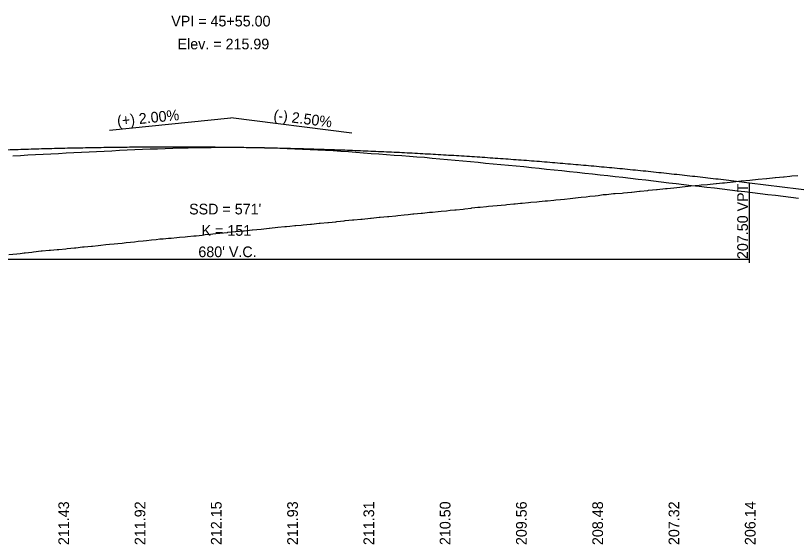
# Model space of a CAD drawing. Extents: x 1838386 to 1955906, y 719739 to 834437.
# Drawn here: x 1881077 to 1881589, y 820601 to 820947 of the extents above; entities that cross this region are included whole.
import ezdxf

# ---------------------------------------------------------------- set-up
doc = ezdxf.new("R2010")
doc.units = 0
for name, color, linetype in [('RD_DDB_GradeTX', 7, 'Continuous'), ('RD_DDB_Profile_EX', 7, 'Continuous'), ('RD_DDB_Profile_Lbl', 7, 'Continuous'), ('RD_DDB_Profile_PR', 7, 'Continuous'), ('RD_DDB_StripGrade', 7, 'Continuous'), ('RD_DDB_VCLbl', 7, 'Continuous'), ('RD_Sketch1', 7, 'Continuous')]:
    doc.layers.add(name, color=color, linetype=linetype)

msp = doc.modelspace()

# ---------------------------------------------------------------- linework, layer by layer
at = {"layer": 'RD_DDB_GradeTX'}
for p in [(1881138.48, 820872.1), (1881297.46, 820870.14)]:
    msp.add_line(p, (1881218.08, 820880.06), dxfattribs=at)
at = {"layer": 'RD_DDB_Profile_EX'}
for points in [[(1881075.15, 820855.23), (1881080.15, 820855.49), (1881085.15, 820855.81), (1881090.15, 820856.14), (1881095.15, 820856.42), (1881100.15, 820856.65), (1881105.15, 820856.88), (1881110.15, 820857.13), (1881115.15, 820857.39), (1881120.15, 820857.66), (1881125.15, 820857.93), (1881130.15, 820858.18), (1881135.15, 820858.41), (1881140.15, 820858.64), (1881145.15, 820858.96), (1881150.15, 820859.17), (1881155.15, 820859.37), (1881160.15, 820859.59), (1881165.15, 820859.8), (1881170.15, 820859.94), (1881175.15, 820860.05), (1881180.15, 820860.22), (1881185.15, 820860.46), (1881190.15, 820860.59), (1881195.15, 820860.67), (1881200.15, 820860.74), (1881205.15, 820860.79), (1881210.15, 820860.84), (1881215.15, 820860.88), (1881220.15, 820860.92), (1881225.15, 820860.88), (1881230.15, 820860.81), (1881235.15, 820860.74), (1881240.15, 820860.63), (1881245.15, 820860.47), (1881250.15, 820860.31), (1881255.15, 820860.1), (1881260.15, 820859.89), (1881265.15, 820859.67), (1881270.15, 820859.44), (1881275.15, 820859.21), (1881280.15, 820858.98), (1881285.15, 820858.7), (1881290.15, 820858.37), (1881295.15, 820858.03), (1881300.15, 820857.65), (1881305.15, 820857.27), (1881310.15, 820856.89), (1881315.15, 820856.51), (1881320.15, 820856.14), (1881325.15, 820855.8), (1881330.15, 820855.46), (1881335.15, 820855.07), (1881340.15, 820854.69), (1881345.15, 820854.3), (1881350.15, 820853.8), (1881355.15, 820853.29), (1881360.15, 820852.86), (1881365.15, 820852.43), (1881370.15, 820852.01), (1881375.15, 820851.59), (1881380.15, 820851.1), (1881385.15, 820850.55), (1881390.15, 820850.05)], [(1881390.15, 820850.05), (1881395.15, 820849.59), (1881400.15, 820849.12), (1881405.15, 820848.64), (1881410.15, 820848.19), (1881415.15, 820847.7), (1881420.15, 820847.18), (1881425.15, 820846.6), (1881430.15, 820846.02), (1881435.15, 820845.56), (1881440.15, 820845.08), (1881445.15, 820844.51), (1881450.15, 820843.94), (1881455.15, 820843.39), (1881460.15, 820842.86), (1881465.15, 820842.31), (1881470.15, 820841.76), (1881475.15, 820841.22), (1881480.15, 820840.63), (1881485.15, 820840.02), (1881490.15, 820839.46), (1881495.15, 820838.88), (1881500.15, 820838.26), (1881505.15, 820837.67), (1881510.15, 820837.08), (1881515.15, 820836.45), (1881520.15, 820835.87), (1881525.15, 820835.33), (1881530.15, 820834.74), (1881535.15, 820834.19), (1881540.15, 820833.61), (1881545.15, 820832.97), (1881550.15, 820832.37), (1881555.15, 820831.8), (1881560.15, 820831.2), (1881565.15, 820830.58), (1881570.15, 820829.99), (1881575.15, 820829.45), (1881580.15, 820828.83), (1881585.15, 820828.15), (1881590.15, 820827.57)]]:
    msp.add_lwpolyline(points, dxfattribs=at)
at = {"layer": 'RD_DDB_Profile_PR'}
msp.add_line((1881558.08, 820837.6), (1882275.08, 820748.07), dxfattribs=at)
msp.add_spline([(1880878.08, 820846.1), (1880891.68, 820847.42), (1880905.28, 820848.69), (1880918.88, 820849.9), (1880932.48, 820851.04), (1880946.08, 820852.12), (1880959.68, 820853.15), (1880973.28, 820854.11), (1880986.88, 820855.01), (1881000.48, 820855.85), (1881014.08, 820856.62), (1881027.68, 820857.34), (1881041.28, 820858), (1881054.88, 820858.59), (1881068.48, 820859.12), (1881082.08, 820859.59), (1881095.68, 820860.01), (1881109.28, 820860.36), (1881122.88, 820860.64), (1881136.48, 820860.87), (1881150.08, 820861.04), (1881163.68, 820861.14), (1881177.28, 820861.19), (1881190.88, 820861.17), (1881204.48, 820861.09), (1881218.08, 820860.95), (1881231.68, 820860.75), (1881245.28, 820860.49), (1881258.88, 820860.17), (1881272.48, 820859.78), (1881286.08, 820859.34), (1881299.68, 820858.83), (1881313.28, 820858.26), (1881326.88, 820857.64), (1881340.48, 820856.95), (1881354.08, 820856.2), (1881367.68, 820855.38), (1881381.28, 820854.51), (1881394.88, 820853.58), (1881408.48, 820852.58), (1881422.08, 820851.53), (1881435.68, 820850.41), (1881449.28, 820849.23), (1881462.88, 820847.99), (1881476.48, 820846.69), (1881490.08, 820845.33), (1881503.68, 820843.9), (1881517.28, 820842.42), (1881530.88, 820840.88), (1881544.48, 820839.27), (1881558.08, 820837.6)], degree=3, dxfattribs=at)
at = {"layer": 'RD_DDB_VCLbl'}
for p, q in [((1881558.08, 820785.1), (1881558.08, 820837.6)), ((1880878.08, 820787.6), (1881558.08, 820787.6))]:
    msp.add_line(p, q, dxfattribs=at)
at = {"layer": 'RD_Sketch1'}
msp.add_lwpolyline([(1881072.6, 820790.57), (1881077.77, 820791.1), (1881079.99, 820791.32), (1881082.67, 820791.64), (1881083.28, 820791.71), (1881087.58, 820792.2), (1881088.79, 820792.34), (1881093.78, 820792.93), (1881094.34, 820792.98), (1881099.06, 820793.45), (1881099.89, 820793.52), (1881104.3, 820793.87), (1881105.4, 820793.96), (1881109.86, 820794.36), (1881110.9, 820794.47), (1881115.57, 820794.95), (1881116.42, 820795.04), (1881120.99, 820795.53), (1881121.97, 820795.61), (1881126.75, 820796.03), (1881127.47, 820796.11), (1881131.14, 820796.51), (1881132.99, 820796.71), (1881136.28, 820797.07), (1881138.53, 820797.28), (1881141.55, 820797.56), (1881144.05, 820797.81), (1881146.93, 820798.1), (1881149.56, 820798.39), (1881152.39, 820798.7), (1881155.08, 820799), (1881157.27, 820799.25), (1881160.61, 820799.6), (1881162.88, 820799.83), (1881166.13, 820800.19), (1881169.2, 820800.53), (1881171.67, 820800.76), (1881173.76, 820800.96), (1881177.21, 820801.25), (1881178.92, 820801.39), (1881182.73, 820801.72), (1881184.44, 820801.86), (1881188.24, 820802.23), (1881189.75, 820802.37), (1881193.76, 820802.77), (1881195.31, 820802.92), (1881199.27, 820803.36), (1881201.36, 820803.6), (1881204.79, 820803.98), (1881206.34, 820804.15), (1881210.32, 820804.56), (1881210.88, 820804.62), (1881215.85, 820805.11), (1881216.15, 820805.14), (1881221.21, 820805.6), (1881221.37, 820805.62), (1881226.45, 820806.12), (1881226.9, 820806.16), (1881232.11, 820806.66), (1881232.42, 820806.7), (1881237.94, 820807.24), (1881238.06, 820807.25), (1881243.2, 820807.85), (1881243.45, 820807.88), (1881248.92, 820808.49), (1881248.99, 820808.5), (1881253.59, 820808.94), (1881254.51, 820809.03), (1881256.75, 820809.27), (1881260.05, 820809.54), (1881260.79, 820809.6), (1881264.33, 820809.91), (1881265.56, 820810.03), (1881270.38, 820810.5), (1881271.09, 820810.57), (1881276.07, 820811.05), (1881276.61, 820811.1), (1881281.65, 820811.59), (1881282.13, 820811.64), (1881287.01, 820812.1), (1881287.64, 820812.17), (1881292.38, 820812.68), (1881293.17, 820812.77), (1881297.8, 820813.25), (1881298.72, 820813.32), (1881303.32, 820813.68), (1881304.21, 820813.78), (1881309.73, 820814.4), (1881310.09, 820814.44), (1881315.26, 820814.98), (1881315.92, 820815.05), (1881320.81, 820815.47), (1881321.68, 820815.55), (1881326.31, 820816.02), (1881327.62, 820816.15), (1881331.83, 820816.6), (1881334.35, 820816.86), (1881337.35, 820817.18), (1881338.12, 820817.26), (1881342.89, 820817.72), (1881343.67, 820817.79), (1881348.41, 820818.25), (1881350.29, 820818.43), (1881353.94, 820818.77), (1881355.9, 820818.95), (1881359.45, 820819.31), (1881361.85, 820819.55), (1881364.99, 820819.83), (1881365.85, 820819.91), (1881370.5, 820820.39), (1881371.42, 820820.48), (1881375.59, 820821.02), (1881376, 820821.07), (1881380.11, 820821.54), (1881381.54, 820821.69), (1881385.64, 820822.13), (1881387.11, 820822.23), (1881389.77, 820822.41), (1881392.62, 820822.64), (1881395.32, 820822.86), (1881398.09, 820823.19), (1881398.94, 820823.29), (1881403.65, 820823.74), (1881404.41, 820823.81), (1881408.1, 820824.2), (1881409.18, 820824.3), (1881413.21, 820824.65), (1881414.69, 820824.79), (1881418.71, 820825.19), (1881420.22, 820825.33), (1881424.08, 820825.68), (1881425.72, 820825.86), (1881429.79, 820826.3), (1881431.27, 820826.43), (1881434.12, 820826.68), (1881436.78, 820826.95), (1881440.56, 820827.34), (1881442.28, 820827.54), (1881445.87, 820827.96), (1881447.82, 820828.16), (1881451.1, 820828.49), (1881453.35, 820828.72), (1881456.85, 820829.08), (1881458.83, 820829.34), (1881462.28, 820829.81), (1881464.39, 820830.02), (1881469.06, 820830.5), (1881469.96, 820830.56), (1881474.65, 820830.86), (1881475.43, 820830.94), (1881480.76, 820831.53), (1881480.97, 820831.55), (1881485.99, 820832.05), (1881486.49, 820832.1), (1881491.56, 820832.61), (1881492.01, 820832.65), (1881497.07, 820833.15), (1881497.53, 820833.2), (1881503.06, 820833.76), (1881504.09, 820833.86), (1881508.58, 820834.3), (1881512.49, 820834.68), (1881514.08, 820834.87), (1881517.91, 820835.33), (1881519.62, 820835.52), (1881522.43, 820835.82), (1881525.17, 820836.05), (1881526.54, 820836.16), (1881530.68, 820836.55), (1881532.41, 820836.71), (1881536.19, 820837.11), (1881536.54, 820837.15), (1881540.47, 820837.53), (1881541.72, 820837.66), (1881547.25, 820838.2), (1881547.35, 820838.21), (1881552.76, 820838.77), (1881552.83, 820838.78), (1881558.29, 820839.33), (1881558.33, 820839.33), (1881563.81, 820839.9), (1881563.88, 820839.91), (1881569.34, 820840.43), (1881569.56, 820840.45), (1881574.87, 820840.95), (1881575.1, 820840.97), (1881580.38, 820841.5), (1881580.82, 820841.55), (1881584.57, 820841.94), (1881585.92, 820842.05), (1881589.88, 820842.39)], dxfattribs=at)
msp.add_lwpolyline([(1881072.6, 820790.57), (1881077.77, 820791.1), (1881079.99, 820791.32), (1881082.67, 820791.64), (1881083.28, 820791.71), (1881087.58, 820792.2), (1881088.79, 820792.34), (1881093.78, 820792.93), (1881094.34, 820792.98), (1881099.06, 820793.45), (1881099.89, 820793.52), (1881104.3, 820793.87), (1881105.4, 820793.96), (1881109.86, 820794.36), (1881110.9, 820794.47), (1881115.57, 820794.95), (1881116.42, 820795.04), (1881120.99, 820795.53), (1881121.97, 820795.61), (1881126.75, 820796.03), (1881127.47, 820796.11), (1881131.14, 820796.51), (1881132.99, 820796.71), (1881136.28, 820797.07), (1881138.53, 820797.28), (1881141.55, 820797.56), (1881144.05, 820797.81), (1881146.93, 820798.1), (1881149.56, 820798.39), (1881152.39, 820798.7), (1881155.08, 820799), (1881157.27, 820799.25), (1881160.61, 820799.6), (1881162.88, 820799.83), (1881166.13, 820800.19), (1881169.2, 820800.53), (1881171.67, 820800.76), (1881173.76, 820800.96), (1881177.21, 820801.25), (1881178.92, 820801.39), (1881182.73, 820801.72), (1881184.44, 820801.86), (1881188.24, 820802.23), (1881189.75, 820802.37), (1881193.76, 820802.77), (1881195.31, 820802.92), (1881199.27, 820803.36), (1881201.36, 820803.6), (1881204.79, 820803.98), (1881206.34, 820804.15), (1881210.32, 820804.56), (1881210.88, 820804.62), (1881215.85, 820805.11), (1881216.15, 820805.14), (1881221.21, 820805.6), (1881221.37, 820805.62), (1881226.45, 820806.12), (1881226.9, 820806.16), (1881232.11, 820806.66), (1881232.42, 820806.7), (1881237.94, 820807.24), (1881238.06, 820807.25), (1881243.2, 820807.85), (1881243.45, 820807.88), (1881248.92, 820808.49), (1881248.99, 820808.5), (1881253.59, 820808.94), (1881254.51, 820809.03), (1881256.75, 820809.27), (1881260.05, 820809.54), (1881260.79, 820809.6), (1881264.33, 820809.91), (1881265.56, 820810.03), (1881270.38, 820810.5), (1881271.09, 820810.57), (1881276.07, 820811.05), (1881276.61, 820811.1), (1881281.65, 820811.59), (1881282.13, 820811.64), (1881287.01, 820812.1), (1881287.64, 820812.17), (1881292.38, 820812.68), (1881293.17, 820812.77), (1881297.8, 820813.25), (1881298.72, 820813.32), (1881303.32, 820813.68), (1881304.21, 820813.78), (1881309.73, 820814.4), (1881310.09, 820814.44), (1881315.26, 820814.98), (1881315.92, 820815.05), (1881320.81, 820815.47), (1881321.68, 820815.55), (1881326.31, 820816.02), (1881327.62, 820816.15), (1881331.83, 820816.6), (1881334.35, 820816.86), (1881337.35, 820817.18), (1881338.12, 820817.26), (1881342.89, 820817.72), (1881343.67, 820817.79), (1881348.41, 820818.25), (1881350.29, 820818.43), (1881353.94, 820818.77), (1881355.9, 820818.95), (1881359.45, 820819.31), (1881361.85, 820819.55), (1881364.99, 820819.83), (1881365.85, 820819.91), (1881370.5, 820820.39), (1881371.42, 820820.48), (1881375.59, 820821.02), (1881376, 820821.07), (1881380.11, 820821.54), (1881381.54, 820821.69), (1881385.64, 820822.13), (1881387.11, 820822.23), (1881389.77, 820822.41), (1881392.62, 820822.64), (1881395.32, 820822.86), (1881398.09, 820823.19), (1881398.94, 820823.29), (1881403.65, 820823.74), (1881404.41, 820823.81), (1881408.1, 820824.2), (1881409.18, 820824.3), (1881413.21, 820824.65), (1881414.69, 820824.79), (1881418.71, 820825.19), (1881420.22, 820825.33), (1881424.08, 820825.68), (1881425.72, 820825.86), (1881429.79, 820826.3), (1881431.27, 820826.43), (1881434.12, 820826.68), (1881436.78, 820826.95), (1881440.56, 820827.34), (1881442.28, 820827.54), (1881445.87, 820827.96), (1881447.82, 820828.16), (1881451.1, 820828.49), (1881453.35, 820828.72), (1881456.85, 820829.08), (1881458.83, 820829.34), (1881462.28, 820829.81), (1881464.39, 820830.02), (1881469.06, 820830.5), (1881469.96, 820830.56), (1881474.65, 820830.86), (1881475.43, 820830.94), (1881480.76, 820831.53), (1881480.97, 820831.55), (1881485.99, 820832.05), (1881486.49, 820832.1), (1881491.56, 820832.61), (1881492.01, 820832.65), (1881497.07, 820833.15), (1881497.53, 820833.2), (1881503.06, 820833.76), (1881504.09, 820833.86), (1881508.58, 820834.3), (1881512.49, 820834.68), (1881514.08, 820834.87), (1881517.91, 820835.33), (1881519.62, 820835.52), (1881522.43, 820835.82), (1881525.17, 820836.05), (1881526.54, 820836.16), (1881530.68, 820836.55), (1881532.41, 820836.71), (1881536.19, 820837.11), (1881536.54, 820837.15), (1881540.47, 820837.53), (1881541.72, 820837.66), (1881547.25, 820838.2), (1881547.35, 820838.21), (1881552.76, 820838.77), (1881552.83, 820838.78), (1881558.29, 820839.33), (1881558.33, 820839.33), (1881563.81, 820839.9), (1881563.88, 820839.91), (1881569.34, 820840.43), (1881569.56, 820840.45), (1881574.87, 820840.95), (1881575.1, 820840.97), (1881580.38, 820841.5), (1881580.82, 820841.55), (1881584.57, 820841.94), (1881585.92, 820842.05), (1881589.88, 820842.39)], dxfattribs=at)
msp.add_lwpolyline([(1881072.6, 820790.57), (1881077.77, 820791.1), (1881079.99, 820791.32), (1881082.67, 820791.64), (1881083.28, 820791.71), (1881087.58, 820792.2), (1881088.79, 820792.34), (1881093.78, 820792.93), (1881094.34, 820792.98), (1881099.06, 820793.45), (1881099.89, 820793.52), (1881104.3, 820793.87), (1881105.4, 820793.96), (1881109.86, 820794.36), (1881110.9, 820794.47), (1881115.57, 820794.95), (1881116.42, 820795.04), (1881120.99, 820795.53), (1881121.97, 820795.61), (1881126.75, 820796.03), (1881127.47, 820796.11), (1881131.14, 820796.51), (1881132.99, 820796.71), (1881136.28, 820797.07), (1881138.53, 820797.28), (1881141.55, 820797.56), (1881144.05, 820797.81), (1881146.93, 820798.1), (1881149.56, 820798.39), (1881152.39, 820798.7), (1881155.08, 820799), (1881157.27, 820799.25), (1881160.61, 820799.6), (1881162.88, 820799.83), (1881166.13, 820800.19), (1881169.2, 820800.53), (1881171.67, 820800.76), (1881173.76, 820800.96), (1881177.21, 820801.25), (1881178.92, 820801.39), (1881182.73, 820801.72), (1881184.44, 820801.86), (1881188.24, 820802.23), (1881189.75, 820802.37), (1881193.76, 820802.77), (1881195.31, 820802.92), (1881199.27, 820803.36), (1881201.36, 820803.6), (1881204.79, 820803.98), (1881206.34, 820804.15), (1881210.32, 820804.56), (1881210.88, 820804.62), (1881215.85, 820805.11), (1881216.15, 820805.14), (1881221.21, 820805.6), (1881221.37, 820805.62), (1881226.45, 820806.12), (1881226.9, 820806.16), (1881232.11, 820806.66), (1881232.42, 820806.7), (1881237.94, 820807.24), (1881238.06, 820807.25), (1881243.2, 820807.85), (1881243.45, 820807.88), (1881248.92, 820808.49), (1881248.99, 820808.5), (1881253.59, 820808.94), (1881254.51, 820809.03), (1881256.75, 820809.27), (1881260.05, 820809.54), (1881260.79, 820809.6), (1881264.33, 820809.91), (1881265.56, 820810.03), (1881270.38, 820810.5), (1881271.09, 820810.57), (1881276.07, 820811.05), (1881276.61, 820811.1), (1881281.65, 820811.59), (1881282.13, 820811.64), (1881287.01, 820812.1), (1881287.64, 820812.17), (1881292.38, 820812.68), (1881293.17, 820812.77), (1881297.8, 820813.25), (1881298.72, 820813.32), (1881303.32, 820813.68), (1881304.21, 820813.78), (1881309.73, 820814.4), (1881310.09, 820814.44), (1881315.26, 820814.98), (1881315.92, 820815.05), (1881320.81, 820815.47), (1881321.68, 820815.55), (1881326.31, 820816.02), (1881327.62, 820816.15), (1881331.83, 820816.6), (1881334.35, 820816.86), (1881337.35, 820817.18), (1881338.12, 820817.26), (1881342.89, 820817.72), (1881343.67, 820817.79), (1881348.41, 820818.25), (1881350.29, 820818.43), (1881353.94, 820818.77), (1881355.9, 820818.95), (1881359.45, 820819.31), (1881361.85, 820819.55), (1881364.99, 820819.83), (1881365.85, 820819.91), (1881370.5, 820820.39), (1881371.42, 820820.48), (1881375.59, 820821.02), (1881376, 820821.07), (1881380.11, 820821.54), (1881381.54, 820821.69), (1881385.64, 820822.13), (1881387.11, 820822.23), (1881389.77, 820822.41), (1881392.62, 820822.64), (1881395.32, 820822.86), (1881398.09, 820823.19), (1881398.94, 820823.29), (1881403.65, 820823.74), (1881404.41, 820823.81), (1881408.1, 820824.2), (1881409.18, 820824.3), (1881413.21, 820824.65), (1881414.69, 820824.79), (1881418.71, 820825.19), (1881420.22, 820825.33), (1881424.08, 820825.68), (1881425.72, 820825.86), (1881429.79, 820826.3), (1881431.27, 820826.43), (1881434.12, 820826.68), (1881436.78, 820826.95), (1881440.56, 820827.34), (1881442.28, 820827.54), (1881445.87, 820827.96), (1881447.82, 820828.16), (1881451.1, 820828.49), (1881453.35, 820828.72), (1881456.85, 820829.08), (1881458.83, 820829.34), (1881462.28, 820829.81), (1881464.39, 820830.02), (1881469.06, 820830.5), (1881469.96, 820830.56), (1881474.65, 820830.86), (1881475.43, 820830.94), (1881480.76, 820831.53), (1881480.97, 820831.55), (1881485.99, 820832.05), (1881486.49, 820832.1), (1881491.56, 820832.61), (1881492.01, 820832.65), (1881497.07, 820833.15), (1881497.53, 820833.2), (1881503.06, 820833.76), (1881504.09, 820833.86), (1881508.58, 820834.3), (1881512.49, 820834.68), (1881514.08, 820834.87), (1881517.91, 820835.33), (1881519.62, 820835.52), (1881522.43, 820835.82), (1881525.17, 820836.05), (1881526.54, 820836.16), (1881530.68, 820836.55), (1881532.41, 820836.71), (1881536.19, 820837.11), (1881536.54, 820837.15), (1881540.47, 820837.53), (1881541.72, 820837.66), (1881547.25, 820838.2), (1881547.35, 820838.21), (1881552.76, 820838.77), (1881552.83, 820838.78), (1881558.29, 820839.33), (1881558.33, 820839.33), (1881563.81, 820839.9), (1881563.88, 820839.91), (1881569.34, 820840.43), (1881569.56, 820840.45), (1881574.87, 820840.95), (1881575.1, 820840.97), (1881580.38, 820841.5), (1881580.82, 820841.55), (1881584.57, 820841.94), (1881585.92, 820842.05), (1881589.88, 820842.39)], dxfattribs=at)

# ---------------------------------------------------------------- texts
at = {"layer": 'RD_DDB_GradeTX'}
for s, rotation, p in [('(+) 2.00%', 5.7036, (1881143.92, 820874.66)), ('(-) 2.50%', 352.8826, (1881245.8, 820878.61))]:
    msp.add_text(s, height=7, rotation=rotation, dxfattribs=at).set_placement(p)
at = {"layer": 'RD_DDB_Profile_Lbl'}
for s, p in [('VPI = 45+55.00', (1881179.06, 820940.06)), ('Elev. = 215.99', (1881183.19, 820925.06))]:
    msp.add_text(s, height=7, dxfattribs=at).set_placement(p)
at = {"layer": 'RD_DDB_StripGrade'}
for s, p in [('207.50 VPT', (1881557.08, 820787.6)), ('211.43', (1881112.08, 820600.13)), ('211.92', (1881162.08, 820600.13)), ('212.15', (1881212.08, 820600.13)), ('211.93', (1881262.08, 820600.13)), ('211.31', (1881312.08, 820600.13)), ('210.50', (1881362.08, 820600.13)), ('209.56', (1881412.08, 820600.13)), ('208.48', (1881462.08, 820600.13)), ('207.32', (1881512.08, 820600.13)), ('206.14', (1881562.08, 820600.13))]:
    msp.add_text(s, height=7, rotation=90, dxfattribs=at).set_placement(p)
at = {"layer": 'RD_DDB_VCLbl'}
for s, p in [("SSD = 571'", (1881190.77, 820816.85)), ('K = 151', (1881198.95, 820802.85)), ("680' V.C.", (1881196.83, 820788.85))]:
    msp.add_text(s, height=7, dxfattribs=at).set_placement(p)

doc.saveas('drawing.dxf')
